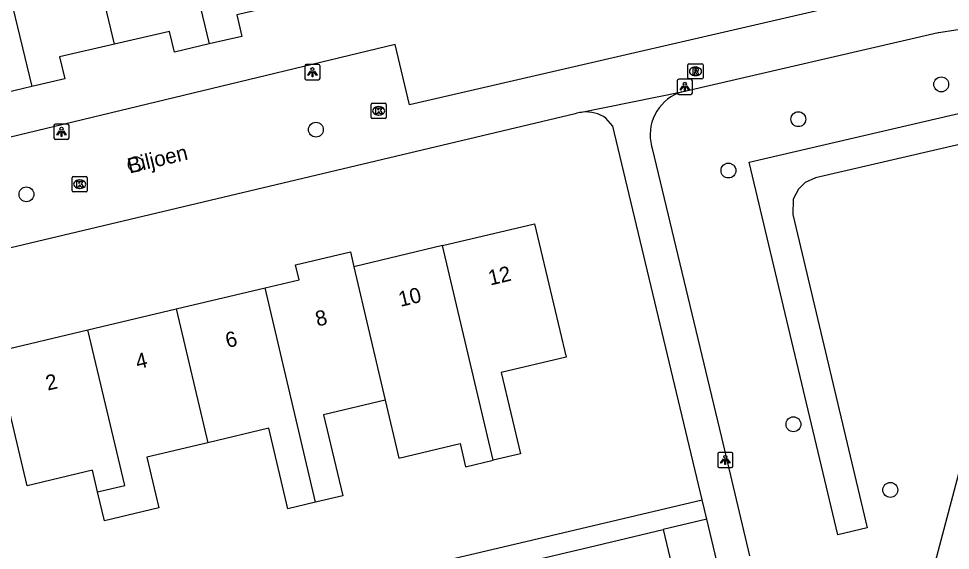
# Model space of a CAD drawing. Extents: x 158038 to 159242, y 380133 to 381214.
# Drawn here: x 158624 to 158685.3, y 380762.4 to 380797.4 of the extents above; entities that cross this region are included whole.
import ezdxf

# ---------------------------------------------------------------- set-up
doc = ezdxf.new("R2010")
doc.units = 0
for name, color, linetype in [('IMGEO_Boom', 7, 'Continuous'), ('IMGEO_Fietspad_open', 7, 'Continuous'), ('IMGEO_Haag', 7, 'Continuous'), ('IMGEO_Kolk', 7, 'Continuous'), ('IMGEO_Lichtpunt', 7, 'Continuous'), ('IMGEO_Openbare_ruimte_label', 7, 'Continuous'), ('IMGEO_Pand', 7, 'Continuous'), ('IMGEO_Pand_nummerreeks', 7, 'Continuous'), ('IMGEO_Rioolput', 7, 'Continuous'), ('IMGEO_Voetpad_open', 7, 'Continuous')]:
    doc.layers.add(name, color=color, linetype=linetype)

msp = doc.modelspace()

# ---------------------------------------------------------------- linework, layer by layer
at = {"layer": 'IMGEO_Boom'}
for centre in [(158684.655, 380793.053), (158675.256, 380790.766), (158643.522, 380790.078), (158631.679, 380787.802), (158670.66, 380787.387), (158624.486, 380785.822), (158674.935, 380770.704), (158681.303, 380766.386)]:
    msp.add_circle(centre, 0.489, dxfattribs=at)
at = {"layer": 'IMGEO_Fietspad_open'}
msp.add_lwpolyline([(158691.914, 380790.494), (158681.877, 380752.64)], dxfattribs=at)
at = {"layer": 'IMGEO_Haag'}
msp.add_lwpolyline([(158691.914, 380790.494), (158676.397, 380786.904), (158675.713, 380786.597), (158675.262, 380786.166), (158674.923, 380785.504), (158674.902, 380784.494), (158679.794, 380763.903), (158677.848, 380763.441), (158672.026, 380787.946), (158686.45, 380791.283), (158687.596, 380792.003), (158687.924, 380792.687), (158688.945, 380796.497)], dxfattribs=at)
at = {"layer": 'IMGEO_Kolk'}
for p, q in [((158647.152, 380790.886), (158647.152, 380791.738)), ((158647.227, 380791.812), (158648.079, 380791.812)), ((158647.64, 380791.592), (158647.665, 380791.592)), ((158648.153, 380791.738), (158648.153, 380790.886)), ((158647.663, 380791.032), (158647.638, 380791.032)), ((158648.079, 380790.812), (158647.227, 380790.812)), ((158627.488, 380786.064), (158627.488, 380786.916)), ((158627.563, 380786.99), (158628.415, 380786.99)), ((158627.976, 380786.77), (158628.001, 380786.77)), ((158628.489, 380786.916), (158628.489, 380786.064)), ((158627.999, 380786.21), (158627.974, 380786.21)), ((158628.415, 380785.99), (158627.563, 380785.99))]:
    msp.add_line(p, q, dxfattribs=at)
for points in [[(158647.152, 380790.886), (158647.152, 380791.738)], [(158647.227, 380791.812), (158648.079, 380791.812)], [(158648.153, 380791.738), (158648.153, 380790.886)], [(158647.473, 380791.512), (158647.596, 380791.512), (158647.596, 380791.361), (158647.726, 380791.512), (158647.89, 380791.512), (158647.744, 380791.361), (158647.897, 380791.112), (158647.745, 380791.112), (158647.66, 380791.276), (158647.596, 380791.209), (158647.596, 380791.112), (158647.473, 380791.112), (158647.473, 380791.512)], [(158648.079, 380790.812), (158647.227, 380790.812)], [(158627.488, 380786.064), (158627.488, 380786.916)], [(158627.563, 380786.99), (158628.415, 380786.99)], [(158627.809, 380786.69), (158627.932, 380786.69), (158627.932, 380786.539), (158628.062, 380786.69), (158628.226, 380786.69), (158628.08, 380786.539), (158628.233, 380786.29), (158628.081, 380786.29), (158627.996, 380786.454), (158627.932, 380786.387), (158627.932, 380786.29), (158627.809, 380786.29), (158627.809, 380786.69)], [(158628.489, 380786.916), (158628.489, 380786.064)], [(158628.415, 380785.99), (158627.563, 380785.99)]]:
    msp.add_lwpolyline(points, dxfattribs=at)
for centre, start, end in [((158647.229, 380791.736), 91.55205, 178.44795), ((158647.229, 380791.736), 91.55205, 178.44795), ((158648.077, 380791.736), 1.55205, 88.44795), ((158648.077, 380791.736), 1.55205, 88.44795), ((158647.229, 380790.888), 181.55205, 268.44795), ((158647.229, 380790.888), 181.55205, 268.44795), ((158648.077, 380790.888), 271.55205, 358.44795), ((158648.077, 380790.888), 271.55205, 358.44795), ((158627.565, 380786.914), 91.55205, 178.44795), ((158627.565, 380786.914), 91.55205, 178.44795), ((158628.413, 380786.914), 1.55205, 88.44795), ((158628.413, 380786.914), 1.55205, 88.44795), ((158627.565, 380786.066), 181.55205, 268.44795), ((158627.565, 380786.066), 181.55205, 268.44795), ((158628.413, 380786.066), 271.55205, 358.44795), ((158628.413, 380786.066), 271.55205, 358.44795)]:
    msp.add_arc(centre, 0.0765, start, end, dxfattribs=at)
for centre, major_axis, ratio, start_param, end_param in [((158647.639, 380791.312), (-0.387, 0.002), 0.722429, 4.712389, 7.853982), ((158647.664, 380791.312), (-0.39, 0.002), 0.717154, 1.570796, 4.712389), ((158627.975, 380786.49), (-0.387, 0.002), 0.722429, 4.712389, 7.853982), ((158628, 380786.49), (-0.39, 0.002), 0.717154, 1.570796, 4.712389)]:
    msp.add_ellipse(centre, major_axis=major_axis, ratio=ratio, start_param=start_param, end_param=end_param, dxfattribs=at)
at = {"layer": 'IMGEO_Lichtpunt'}
for p, q in [((158642.8, 380794.262), (158642.8, 380793.455)), ((158642.8, 380794.262), (158642.8, 380793.455)), ((158643.702, 380794.357), (158642.894, 380794.357)), ((158643.702, 380794.357), (158642.894, 380794.357)), ((158643.796, 380793.455), (158643.796, 380794.262)), ((158643.796, 380793.455), (158643.796, 380794.262)), ((158642.894, 380793.361), (158643.702, 380793.361)), ((158642.894, 380793.361), (158643.702, 380793.361)), ((158667.292, 380793.296), (158667.292, 380792.489)), ((158667.292, 380793.296), (158667.292, 380792.489)), ((158668.194, 380793.391), (158667.386, 380793.391)), ((158668.194, 380793.391), (158667.386, 380793.391)), ((158668.288, 380792.489), (158668.288, 380793.296)), ((158668.288, 380792.489), (158668.288, 380793.296)), ((158667.386, 380792.395), (158668.194, 380792.395)), ((158667.386, 380792.395), (158668.194, 380792.395)), ((158627.194, 380790.436), (158626.386, 380790.436)), ((158627.194, 380790.436), (158626.386, 380790.436)), ((158626.292, 380790.341), (158626.292, 380789.534)), ((158626.292, 380790.341), (158626.292, 380789.534)), ((158627.288, 380789.534), (158627.288, 380790.341)), ((158627.288, 380789.534), (158627.288, 380790.341)), ((158626.386, 380789.44), (158627.194, 380789.44)), ((158626.386, 380789.44), (158627.194, 380789.44)), ((158669.953, 380768.761), (158669.953, 380767.954)), ((158669.953, 380768.761), (158669.953, 380767.954)), ((158670.855, 380768.856), (158670.047, 380768.856)), ((158670.855, 380768.856), (158670.047, 380768.856)), ((158670.949, 380767.954), (158670.949, 380768.761)), ((158670.949, 380767.954), (158670.949, 380768.761)), ((158670.047, 380767.86), (158670.855, 380767.86)), ((158670.047, 380767.86), (158670.855, 380767.86))]:
    msp.add_line(p, q, dxfattribs=at)
for points in [[(158643.174, 380793.926), (158643.213, 380793.898), (158643.025, 380793.636), (158642.987, 380793.663), (158643.174, 380793.926)], [(158643.276, 380793.878), (158643.323, 380793.878), (158643.323, 380793.556), (158643.276, 380793.556), (158643.276, 380793.878)], [(158643.386, 380793.898), (158643.424, 380793.925), (158643.611, 380793.663), (158643.572, 380793.635), (158643.386, 380793.898)], [(158667.666, 380792.96), (158667.705, 380792.932), (158667.517, 380792.67), (158667.479, 380792.697), (158667.666, 380792.96)], [(158667.768, 380792.912), (158667.815, 380792.912), (158667.815, 380792.59), (158667.768, 380792.59), (158667.768, 380792.912)], [(158667.878, 380792.932), (158667.916, 380792.959), (158668.103, 380792.697), (158668.064, 380792.669), (158667.878, 380792.932)], [(158626.666, 380790.005), (158626.705, 380789.977), (158626.517, 380789.715), (158626.479, 380789.742), (158626.666, 380790.005)], [(158626.768, 380789.957), (158626.815, 380789.957), (158626.815, 380789.635), (158626.768, 380789.635), (158626.768, 380789.957)], [(158626.878, 380789.977), (158626.916, 380790.004), (158627.103, 380789.742), (158627.064, 380789.714), (158626.878, 380789.977)], [(158670.327, 380768.425), (158670.366, 380768.397), (158670.178, 380768.135), (158670.14, 380768.162), (158670.327, 380768.425)], [(158670.429, 380768.377), (158670.476, 380768.377), (158670.476, 380768.055), (158670.429, 380768.055), (158670.429, 380768.377)], [(158670.539, 380768.397), (158670.577, 380768.424), (158670.764, 380768.162), (158670.725, 380768.134), (158670.539, 380768.397)]]:
    msp.add_lwpolyline(points, dxfattribs=at)
for centre in [(158643.299, 380794.06), (158667.791, 380793.094), (158626.791, 380790.139), (158670.452, 380768.559)]:
    msp.add_circle(centre, 0.0994, dxfattribs=at)
for centre, start, end in [((158642.894, 380794.262), 90, 180), ((158642.894, 380794.262), 90, 180), ((158643.702, 380794.262), 0, 90), ((158643.702, 380794.262), 0, 90), ((158642.894, 380793.455), 180, 270), ((158642.894, 380793.455), 180, 270), ((158643.702, 380793.455), 270, 0), ((158643.702, 380793.455), 270, 360), ((158667.386, 380793.296), 90, 180), ((158667.386, 380793.296), 90, 180), ((158668.194, 380793.296), 0, 90), ((158668.194, 380793.296), 0, 90), ((158667.386, 380792.489), 180, 270), ((158667.386, 380792.489), 180, 270), ((158668.194, 380792.489), 270, 0), ((158668.194, 380792.489), 270, 360), ((158626.386, 380790.341), 90, 180), ((158626.386, 380790.341), 90, 180), ((158627.194, 380790.341), 0, 90), ((158627.194, 380790.341), 0, 90), ((158626.386, 380789.534), 180, 270), ((158626.386, 380789.534), 180, 270), ((158627.194, 380789.534), 270, 0), ((158627.194, 380789.534), 270, 360), ((158670.047, 380768.761), 90, 180), ((158670.047, 380768.761), 90, 180), ((158670.855, 380768.761), 0, 90), ((158670.855, 380768.761), 0, 90), ((158670.047, 380767.954), 180, 270), ((158670.047, 380767.954), 180, 270), ((158670.855, 380767.954), 270, 0), ((158670.855, 380767.954), 270, 360)]:
    msp.add_arc(centre, 0.0946, start, end, dxfattribs=at)
at = {"layer": 'IMGEO_Pand'}
for points in [[(158632.757, 380811.307), (158636.499, 380795.71)], [(158620.165, 380804.12), (158622.011, 380804.547), (158624.83, 380792.91)], [(158630.279, 380795.697), (158628.154, 380804.587)], [(158624.83, 380792.91), (158622.619, 380792.398), (158622.285, 380793.841), (158618.374, 380792.936), (158616.332, 380801.759), (158620.489, 380802.721), (158620.165, 380804.12)], [(158641.979, 380798.463), (158638.327, 380797.618), (158638.653, 380796.208), (158636.499, 380795.71)], [(158636.499, 380795.71), (158634.214, 380795.181), (158633.9, 380796.535), (158630.279, 380795.697)], [(158630.279, 380795.697), (158626.667, 380794.861), (158627.002, 380793.413), (158624.83, 380792.91)], [(158651.857, 380782.449), (158657.906, 380783.885), (158659.986, 380775.124), (158655.719, 380774.111), (158656.99, 380768.76), (158655.187, 380768.332)], [(158651.857, 380782.449), (158646.024, 380781.063)], [(158655.187, 380768.332), (158651.857, 380782.449)], [(158640.192, 380779.678), (158642.424, 380780.208), (158642.193, 380781.181), (158645.793, 380782.036), (158646.024, 380781.063)], [(158646.024, 380781.063), (158648.082, 380772.297)], [(158634.338, 380778.288), (158640.192, 380779.678)], [(158643.493, 380765.573), (158640.192, 380779.678)], [(158628.515, 380776.905), (158634.338, 380778.288)], [(158634.338, 380778.288), (158636.413, 380769.489)], [(158629.169, 380766.252), (158628.829, 380767.684), (158624.529, 380766.662), (158622.438, 380775.462), (158628.515, 380776.905)], [(158629.169, 380766.252), (158630.949, 380766.676), (158628.515, 380776.905)], [(158648.082, 380772.297), (158644.018, 380771.332), (158645.285, 380765.998), (158643.493, 380765.573)], [(158648.082, 380772.297), (158648.978, 380768.479), (158653.003, 380769.435), (158653.367, 380767.9), (158655.187, 380768.332)], [(158643.493, 380765.573), (158641.688, 380765.144), (158640.43, 380770.443), (158636.413, 380769.489)], [(158636.413, 380769.489), (158632.394, 380768.535), (158633.185, 380765.204), (158629.619, 380764.357), (158629.169, 380766.252)], [(158657.602, 380761.691), (158661.506, 380762.624), (158666.369, 380763.785)], [(158666.369, 380763.785), (158667.815, 380757.714)]]:
    msp.add_lwpolyline(points, dxfattribs=at)
at = {"layer": 'IMGEO_Rioolput'}
for p, q in [((158667.99, 380793.485), (158667.99, 380794.337)), ((158668.065, 380794.411), (158668.917, 380794.411)), ((158668.478, 380794.191), (158668.503, 380794.191)), ((158668.991, 380794.337), (158668.991, 380793.485)), ((158668.501, 380793.631), (158668.476, 380793.631)), ((158668.917, 380793.411), (158668.065, 380793.411))]:
    msp.add_line(p, q, dxfattribs=at)
for points in [[(158667.99, 380793.485), (158667.99, 380794.337)], [(158668.065, 380794.411), (158668.917, 380794.411)], [(158668.579, 380794.109), (158668.327, 380794.111), (158668.327, 380793.711)], [(158668.505, 380794.03), (158668.451, 380794.03), (158668.451, 380793.949)], [(158668.991, 380794.337), (158668.991, 380793.485)], [(158668.327, 380793.711), (158668.451, 380793.711), (158668.451, 380793.873), (158668.462, 380793.873)], [(158668.451, 380793.949), (158668.503, 380793.949)], [(158668.509, 380793.844), (158668.58, 380793.711), (158668.72, 380793.711), (158668.655, 380793.837)], [(158668.917, 380793.411), (158668.065, 380793.411)]]:
    msp.add_lwpolyline(points, dxfattribs=at)
for centre, radius, start, end in [((158668.067, 380794.335), 0.0765, 91.55205, 178.44795), ((158668.067, 380794.335), 0.0765, 91.55205, 178.44795), ((158668.511, 380793.934), 0.0964, 77.00612, 93.18647), ((158668.525, 380793.991), 0.0378, 276.66336, 79.67722), ((158668.578, 380793.999), 0.109, 350.36119, 89.41601), ((158668.915, 380794.335), 0.0765, 1.55205, 88.44795), ((158668.915, 380794.335), 0.0765, 1.55205, 88.44795), ((158668.067, 380793.487), 0.0765, 181.55205, 268.44795), ((158668.067, 380793.487), 0.0765, 181.55205, 268.44795), ((158668.461, 380793.82), 0.0533, 26.02933, 88.69889), ((158668.487, 380794.138), 0.19, 274.7715, 282.96867), ((158668.576, 380793.999), 0.112, 277.58423, 350.98172), ((158668.56, 380793.784), 0.108, 29.51342, 73.79051), ((158668.915, 380793.487), 0.0765, 271.55205, 358.44795), ((158668.915, 380793.487), 0.0765, 271.55205, 358.44795)]:
    msp.add_arc(centre, radius, start, end, dxfattribs=at)
for centre, major_axis, ratio, start_param, end_param in [((158668.477, 380793.911), (-0.387, 0.002), 0.722429, 4.712389, 7.853982), ((158668.502, 380793.911), (-0.39, 0.002), 0.717154, 1.570796, 4.712389)]:
    msp.add_ellipse(centre, major_axis=major_axis, ratio=ratio, start_param=start_param, end_param=end_param, dxfattribs=at)
at = {"layer": 'IMGEO_Voetpad_open'}
for points in [[(158679.48, 380809.301), (158681.807, 380799.138), (158649.671, 380791.7), (158648.732, 380795.684), (158618.498, 380788.389), (158618.388, 380788.356), (158618.218, 380788.318), (158618.046, 380788.296), (158617.872, 380788.289), (158617.698, 380788.298), (158617.526, 380788.322), (158617.357, 380788.362), (158617.192, 380788.416), (158617.032, 380788.485), (158616.879, 380788.568), (158616.734, 380788.664), (158616.599, 380788.773), (158616.473, 380788.894), (158616.359, 380789.025), (158616.257, 380789.166), (158616.168, 380789.316), (158616.093, 380789.472), (158616.032, 380789.635)], [(158667.594, 380792.566), (158684.444, 380796.464), (158684.501, 380796.475), (158685.607, 380796.63), (158686.722, 380796.685), (158687.838, 380796.641), (158688.945, 380796.497)], [(158660.88, 380791.2), (158667.594, 380792.566)], [(158667.594, 380792.566), (158667.344, 380792.475), (158667.103, 380792.363), (158666.874, 380792.229), (158666.657, 380792.075), (158666.454, 380791.903), (158666.268, 380791.713), (158666.1, 380791.507), (158665.951, 380791.287), (158665.822, 380791.055), (158665.714, 380790.812), (158665.628, 380790.56), (158665.565, 380790.302), (158665.526, 380790.039), (158665.51, 380789.774), (158665.518, 380789.508), (158665.549, 380789.244), (158665.604, 380788.984), (158665.648, 380788.832), (158670.193, 380769.838), (158672.055, 380762.058)], [(158660.88, 380791.2), (158660.685, 380791.153), (158660.579, 380791.119), (158618.173, 380781.048)], [(158668.932, 380765.724), (158663.056, 380790.306), (158662.6, 380790.833), (158662.431, 380790.941), (158662.253, 380791.033), (158662.067, 380791.109), (158661.875, 380791.169), (158661.679, 380791.211), (158661.48, 380791.235), (158661.279, 380791.241), (158661.079, 380791.229), (158660.88, 380791.2)], [(158633.152, 380757.312), (158656.209, 380762.733), (158668.932, 380765.724)], [(158669.232, 380764.469), (158668.932, 380765.724)], [(158669.232, 380764.469), (158666.369, 380763.785)], [(158676.826, 380732.7), (158672.691, 380750), (158669.232, 380764.469)]]:
    msp.add_lwpolyline(points, dxfattribs=at)

# ---------------------------------------------------------------- texts
at = {"layer": 'IMGEO_Openbare_ruimte_label'}
msp.add_text('Biljoen', height=1, rotation=13.48013, dxfattribs=at).set_placement((158631.266, 380787.188))
at = {"layer": 'IMGEO_Pand_nummerreeks'}
for s, rotation, p in [('12', 13.35923, (158654.99, 380779.822)), ('10', 13.36138, (158649.085, 380778.419)), ('8', 13.35923, (158643.622, 380777.122)), ('6', 13.35923, (158637.706, 380775.717)), ('4', 13.35923, (158631.795, 380774.313)), ('2', 13.35923, (158625.882, 380772.909))]:
    msp.add_text(s, height=1, rotation=rotation, dxfattribs=at).set_placement(p)

doc.saveas('drawing.dxf')
